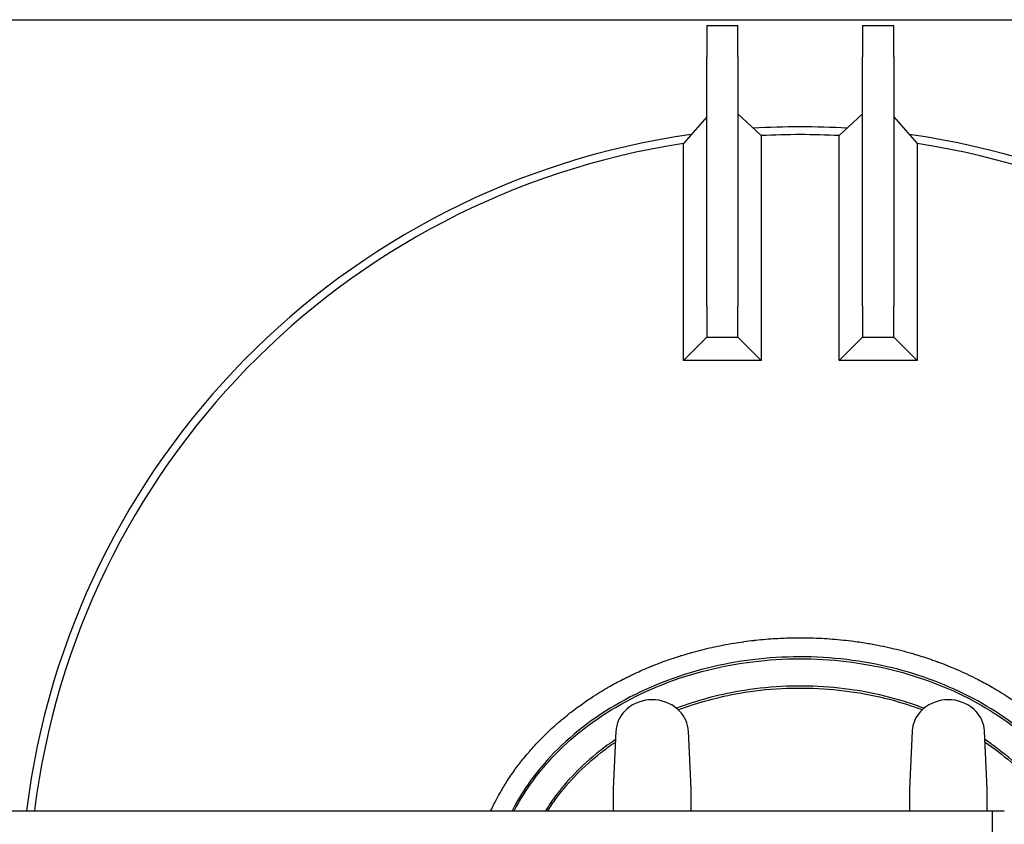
# Model space of a CAD drawing. Header units: inches. Extents: x 24 to 1128, y -69 to 748.
# Tile 547 of 656: x 949 to 981, y 312 to 338. Entities that reach past the tile are written whole.
import ezdxf

# ---------------------------------------------------------------- set-up
doc = ezdxf.new("R2010")
doc.units = ezdxf.units.IN
doc.header["$LTSCALE"] = 32
doc.header["$MEASUREMENT"] = 0
doc.layers.add('Visible (ANSI)', color=7, linetype='Continuous', lineweight=30)

msp = doc.modelspace()

# ---------------------------------------------------------------- linework, layer by layer
at = {"layer": 'Visible (ANSI)'}
for p, q in [((936.15953, 337.98367), (1012.53453, 337.98367)), ((971.03453, 337.79617), (971.03453, 336.79617)), ((971.03453, 337.79617), (972.03453, 337.79617)), ((972.03453, 336.79617), (972.03453, 337.79617)), ((976.03453, 337.79617), (976.03453, 336.79617)), ((976.03453, 337.79617), (977.03453, 337.79617)), ((977.03453, 336.79617), (977.03453, 337.79617)), ((971.03453, 328.79617), (971.03453, 336.79617)), ((972.03453, 336.79617), (972.03453, 328.79617)), ((976.03453, 328.79617), (976.03453, 336.79617)), ((977.03453, 336.79617), (977.03453, 328.79617)), ((971.03453, 334.86589), (970.28804, 334.01097)), ((972.03453, 334.96443), (972.78103, 334.26441)), ((976.03453, 334.96472), (975.28767, 334.26442)), ((977.03453, 334.86618), (977.7814, 334.01091)), ((972.78103, 334.26441), (972.78103, 327.04968)), ((975.28767, 327.0493), (975.28767, 334.26442)), ((970.28804, 327.04968), (970.28804, 334.01097)), ((971.03453, 328.79617), (971.03453, 327.79617)), ((972.03453, 327.79617), (972.03453, 328.79617)), ((976.03453, 328.79617), (976.03453, 327.79617)), ((977.03453, 327.79617), (977.03453, 328.79617)), ((971.03453, 327.79617), (970.28804, 327.04968)), ((971.03453, 327.79617), (972.03453, 327.79617)), ((972.03453, 327.79617), (972.78103, 327.04968)), ((976.03453, 327.79617), (975.28767, 327.0493)), ((976.03453, 327.79617), (977.03453, 327.79617)), ((977.03453, 327.79617), (977.7814, 327.0493)), ((972.78103, 327.04968), (970.28804, 327.04968)), ((977.7814, 327.0493), (975.28767, 327.0493)), ((968.12308, 315.15884), (968.03453, 313.30758)), ((970.53453, 313.30758), (970.44599, 315.15884)), ((977.62308, 315.15884), (977.53453, 313.30758)), ((980.03453, 313.30758), (979.94599, 315.15884)), ((968.03453, 313.30758), (968.03453, 312.60867)), ((970.53453, 312.60867), (970.53453, 313.30758)), ((977.53453, 313.30758), (977.53453, 312.60867)), ((980.03453, 312.60867), (980.03453, 313.30758)), ((902.45453, 312.60867), (980.20453, 312.60867)), ((980.20453, 310.10867), (980.20453, 312.60867)), ((980.20453, 312.60867), (980.57953, 312.60867))]:
    msp.add_line(p, q, dxfattribs=at)
for centre, radius, start, end in [((974.03453, 309.54617), 25, 86.548148, 93.452632), ((974.03453, 309.54617), 25, 86.548148, 93.452632), ((974.03453, 309.54617), 25, 98.032415, 172.963593), ((974.03453, 309.54617), 25, 98.032415, 172.963593), ((974.03453, 309.54617), 24.75, 87.097775, 92.903084), ((974.03453, 309.54617), 25, 7.036407, 81.9668), ((974.03453, 309.54617), 25, 7.036407, 81.9668), ((974.03453, 309.54617), 24.75, 98.706532, 172.892153), ((974.03453, 309.54617), 24.75, 7.107847, 81.292601), ((969.28453, 314.92117), 1.25, 49.428759, 130.571241), ((978.78453, 314.92117), 1.25, 49.428759, 130.571241), ((969.12193, 315.11107), 1, 130.571241, 172.034452), ((969.44713, 315.11107), 1, 7.965548, 49.428759), ((978.62193, 315.11107), 1, 130.571241, 172.034452), ((978.94713, 315.11107), 1, 7.965548, 49.428759)]:
    msp.add_arc(centre, radius, start, end, dxfattribs=at)
for points, knots in [([(977.7814, 334.01091), (977.7814, 334.01091), (977.7814, 333.82833), (977.7814, 333.13109), (977.7814, 332.60798), (977.7814, 330.79603), (977.7814, 329.11771), (977.7814, 327.0493)], [-35.82408886, -35.82408886, -35.82408886, -35.82408886, -27.13047331, -27.13047331, -17.86172616, -17.86172616, -0.0564507, -0.0564507, -0.0564507, -0.0564507]), ([(964.11028, 312.60867), (964.11198, 312.61233), (964.11369, 312.61599), (964.1154, 312.61965), (964.1463, 312.68577), (964.17816, 312.75152), (964.21096, 312.81681), (964.21498, 312.82482), (964.21902, 312.83282), (964.22307, 312.84082), (964.25344, 312.90077), (964.28459, 312.96033), (964.31648, 313.01945), (964.32244, 313.03051), (964.32843, 313.04155), (964.33445, 313.05257), (964.37032, 313.11833), (964.40711, 313.18353), (964.44478, 313.24816), (964.44981, 313.2568), (964.45486, 313.26542), (964.45992, 313.27403), (964.49647, 313.3362), (964.53384, 313.39785), (964.57201, 313.45894), (964.57747, 313.4677), (964.58296, 313.47644), (964.58846, 313.48518), (964.62873, 313.5491), (964.66986, 313.61242), (964.71183, 313.67512), (964.75571, 313.74068), (964.80057, 313.80566), (964.84633, 313.86999), (964.85258, 313.87877), (964.85884, 313.88754), (964.86512, 313.89629), (964.90707, 313.95476), (964.94976, 314.01268), (964.99313, 314.07), (964.9998, 314.0788), (965.00647, 314.08759), (965.01317, 314.09636), (965.05554, 314.1519), (965.09856, 314.20686), (965.14216, 314.26119), (965.19548, 314.32764), (965.24988, 314.39342), (965.30524, 314.45839), (965.31267, 314.46712), (965.32012, 314.47583), (965.32759, 314.48453), (965.3745, 314.53914), (965.42207, 314.59318), (965.47024, 314.64657), (965.478, 314.65518), (965.48579, 314.66377), (965.49359, 314.67235), (965.53465, 314.71751), (965.57613, 314.7622), (965.61797, 314.80638), (965.7011, 314.89415), (965.78624, 314.98051), (965.873, 315.06511), (965.88139, 315.0733), (965.8898, 315.08147), (965.89823, 315.08962), (965.96927, 315.15837), (966.04136, 315.22594), (966.11426, 315.29216), (966.12094, 315.29823), (966.12762, 315.30428), (966.13431, 315.31032), (966.1363, 315.31211), (966.13828, 315.31391), (966.14027, 315.3157), (966.22829, 315.39506), (966.31796, 315.47291), (966.40905, 315.54911), (966.47962, 315.60815), (966.55103, 315.66618), (966.62311, 315.7231), (966.63216, 315.73025), (966.64123, 315.73738), (966.6503, 315.7445), (966.66234, 315.75394), (966.6744, 315.76335), (966.68648, 315.77273), (966.75362, 315.82487), (966.82149, 315.8762), (966.88999, 315.92665), (966.89914, 315.93339), (966.9083, 315.94012), (966.91747, 315.94682), (967.03326, 316.03151), (967.15083, 316.11371), (967.26973, 316.19325), (967.32836, 316.23247), (967.38744, 316.27113), (967.44692, 316.30919), (967.45607, 316.31505), (967.46523, 316.32089), (967.4744, 316.32672), (967.56093, 316.38172), (967.64828, 316.43547), (967.73627, 316.4879), (967.74538, 316.49333), (967.7545, 316.49875), (967.76363, 316.50415), (967.80207, 316.5269), (967.84062, 316.54939), (967.87928, 316.57163), (968.02905, 316.65777), (968.18122, 316.74053), (968.33498, 316.81957), (968.34378, 316.82409), (968.35258, 316.82861), (968.36139, 316.8331), (968.41129, 316.85859), (968.46134, 316.88368), (968.51153, 316.90837), (968.55541, 316.92996), (968.59945, 316.95127), (968.64364, 316.97231), (968.65215, 316.97636), (968.66067, 316.9804), (968.6692, 316.98444), (968.83214, 317.0615), (968.99705, 317.13475), (969.16315, 317.20398), (969.19754, 317.21832), (969.232, 317.23249), (969.26654, 317.2465), (969.27444, 317.2497), (969.28234, 317.2529), (969.29025, 317.25609), (969.29416, 317.25766), (969.29807, 317.25924), (969.30198, 317.26081), (969.3941, 317.29783), (969.48672, 317.3337), (969.57974, 317.36839), (969.58728, 317.3712), (969.59483, 317.37401), (969.60237, 317.37681), (969.60889, 317.37922), (969.6154, 317.38163), (969.62192, 317.38403), (969.69135, 317.40963), (969.761, 317.43458), (969.83083, 317.45886), (969.95942, 317.50359), (970.08888, 317.54618), (970.21893, 317.58657), (970.22563, 317.58865), (970.23233, 317.59072), (970.23903, 317.59279), (970.32954, 317.62073), (970.42034, 317.64761), (970.51134, 317.67342), (970.52232, 317.67653), (970.5333, 317.67963), (970.54428, 317.68271), (970.55049, 317.68445), (970.5567, 317.68619), (970.56292, 317.68793), (970.7747, 317.747), (970.9884, 317.80054), (971.20284, 317.84836), (971.20351, 317.84851), (971.20418, 317.84866), (971.20485, 317.84881), (971.21, 317.84996), (971.21516, 317.85111), (971.22032, 317.85225), (971.32635, 317.87574), (971.43275, 317.89788), (971.53942, 317.91866), (971.54401, 317.91956), (971.5486, 317.92045), (971.5532, 317.92134), (971.66963, 317.94389), (971.78637, 317.96482), (971.90327, 317.98412), (972.00711, 318.00126), (972.11121, 318.01714), (972.21549, 318.03175), (972.21888, 318.03223), (972.22228, 318.0327), (972.22567, 318.03317), (972.33572, 318.0485), (972.44597, 318.06242), (972.55634, 318.07491), (972.55912, 318.07523), (972.56191, 318.07554), (972.56469, 318.07586), (972.57988, 318.07757), (972.59507, 318.07925), (972.61026, 318.08091), (972.82163, 318.10395), (973.03358, 318.12184), (973.24584, 318.13457), (973.24733, 318.13466), (973.24882, 318.13475), (973.25031, 318.13484), (973.27402, 318.13626), (973.29774, 318.13761), (973.32147, 318.13889), (973.41207, 318.14381), (973.50291, 318.14779), (973.59385, 318.15083), (973.59478, 318.15086), (973.59572, 318.15089), (973.59665, 318.15092), (973.74253, 318.15577), (973.88866, 318.1582), (974.03453, 318.1582)], [0.765425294, 0.765425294, 0.765425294, 0.765425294, 0.765623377, 0.765623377, 0.765623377, 0.769204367, 0.769204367, 0.769204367, 0.769643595, 0.769643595, 0.769643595, 0.77293717, 0.77293717, 0.77293717, 0.77355333, 0.77355333, 0.77355333, 0.777229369, 0.777229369, 0.777229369, 0.777720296, 0.777720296, 0.777720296, 0.781264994, 0.781264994, 0.781264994, 0.781773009, 0.781773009, 0.781773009, 0.785491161, 0.785491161, 0.785491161, 0.789379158, 0.789379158, 0.789379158, 0.789909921, 0.789909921, 0.789909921, 0.793454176, 0.793454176, 0.793454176, 0.793998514, 0.793998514, 0.793998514, 0.797444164, 0.797444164, 0.797444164, 0.801657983, 0.801657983, 0.801657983, 0.802223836, 0.802223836, 0.802223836, 0.805777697, 0.805777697, 0.805777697, 0.806350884, 0.806350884, 0.806350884, 0.809369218, 0.809369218, 0.809369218, 0.815365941, 0.815365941, 0.815365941, 0.81594612, 0.81594612, 0.81594612, 0.820838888, 0.820838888, 0.820838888, 0.821286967, 0.821286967, 0.821286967, 0.82141991, 0.82141991, 0.82141991, 0.8273107, 0.8273107, 0.8273107, 0.831874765, 0.831874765, 0.831874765, 0.832448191, 0.832448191, 0.832448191, 0.833208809, 0.833208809, 0.833208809, 0.83743787, 0.83743787, 0.83743787, 0.838002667, 0.838002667, 0.838002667, 0.845134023, 0.845134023, 0.845134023, 0.848650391, 0.848650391, 0.848650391, 0.849191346, 0.849191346, 0.849191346, 0.854296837, 0.854296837, 0.854296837, 0.854825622, 0.854825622, 0.854825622, 0.857052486, 0.857052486, 0.857052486, 0.865679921, 0.865679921, 0.865679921, 0.866173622, 0.866173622, 0.866173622, 0.868970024, 0.868970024, 0.868970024, 0.871414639, 0.871414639, 0.871414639, 0.871885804, 0.871885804, 0.871885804, 0.88088877, 0.88088877, 0.88088877, 0.882752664, 0.882752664, 0.882752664, 0.88317916, 0.88317916, 0.88317916, 0.883389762, 0.883389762, 0.883389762, 0.888354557, 0.888354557, 0.888354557, 0.888757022, 0.888757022, 0.888757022, 0.889104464, 0.889104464, 0.889104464, 0.892805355, 0.892805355, 0.892805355, 0.899621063, 0.899621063, 0.899621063, 0.899972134, 0.899972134, 0.899972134, 0.904713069, 0.904713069, 0.904713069, 0.905284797, 0.905284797, 0.905284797, 0.905608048, 0.905608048, 0.905608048, 0.916624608, 0.916624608, 0.916624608, 0.91665893, 0.91665893, 0.91665893, 0.91692393, 0.91692393, 0.91692393, 0.922368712, 0.922368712, 0.922368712, 0.922603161, 0.922603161, 0.922603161, 0.92854523, 0.92854523, 0.92854523, 0.933823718, 0.933823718, 0.933823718, 0.933995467, 0.933995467, 0.933995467, 0.939565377, 0.939565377, 0.939565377, 0.939705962, 0.939705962, 0.939705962, 0.940472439, 0.940472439, 0.940472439, 0.951135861, 0.951135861, 0.951135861, 0.951210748, 0.951210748, 0.951210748, 0.952402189, 0.952402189, 0.952402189, 0.956952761, 0.956952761, 0.956952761, 0.956999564, 0.956999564, 0.956999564, 0.964299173, 0.964299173, 0.964299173, 0.964299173]), ([(974.03453, 318.1582), (974.03489, 318.1582), (974.03525, 318.1582), (974.0356, 318.1582), (974.12063, 318.15819), (974.20565, 318.15736), (974.29063, 318.15571), (974.4061, 318.15347), (974.52152, 318.14971), (974.63683, 318.14443), (974.63759, 318.1444), (974.63835, 318.14436), (974.63911, 318.14433), (974.86863, 318.13378), (975.09783, 318.11723), (975.32657, 318.09465), (975.32889, 318.09442), (975.33121, 318.09419), (975.33353, 318.09396), (975.44578, 318.08281), (975.55791, 318.07021), (975.66986, 318.05615), (975.6729, 318.05577), (975.67595, 318.05539), (975.67899, 318.055), (975.8412, 318.03452), (976.00304, 318.01097), (976.16436, 317.98436)], [0.9642991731, 0.9642991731, 0.9642991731, 0.9642991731, 0.9643170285, 0.9643170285, 0.9643170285, 0.9685719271, 0.9685719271, 0.9685719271, 0.9743532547, 0.9743532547, 0.9743532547, 0.9743912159, 0.9743912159, 0.9743912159, 0.9858988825, 0.9858988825, 0.9858988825, 0.9860155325, 0.9860155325, 0.9860155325, 0.9916630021, 0.9916630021, 0.9916630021, 0.9918165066, 0.9918165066, 0.9918165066, 1, 1, 1, 1]), ([(976.16436, 317.98436), (976.22689, 317.97404), (976.28937, 317.96326), (976.35176, 317.95202), (976.35607, 317.95124), (976.36037, 317.95046), (976.36468, 317.94968), (976.47326, 317.93), (976.58161, 317.90892), (976.68968, 317.88642), (976.69453, 317.88541), (976.69938, 317.8844), (976.70423, 317.88338), (976.92984, 317.83615), (977.15422, 317.78277), (977.37688, 317.72324), (977.38276, 317.72166), (977.38865, 317.72009), (977.39453, 317.7185), (977.50512, 317.68876), (977.61528, 317.6575), (977.72494, 317.62472), (977.73136, 317.6228), (977.73778, 317.62087), (977.74419, 317.61895), (977.9104, 317.56897), (978.07547, 317.51549), (978.2392, 317.45853), (978.2956, 317.43891), (978.3519, 317.41885), (978.40808, 317.39836), (978.41561, 317.39561), (978.42313, 317.39286), (978.43065, 317.3901), (978.43615, 317.38808), (978.44165, 317.38606), (978.44714, 317.38403), (978.54612, 317.34755), (978.64472, 317.3097), (978.74287, 317.27051), (978.75081, 317.26734), (978.75875, 317.26416), (978.76668, 317.26097), (978.97917, 317.17559), (979.18952, 317.08385), (979.39696, 316.98581), (979.40542, 316.98181), (979.41388, 316.9778), (979.42233, 316.97378), (979.52066, 316.92701), (979.61833, 316.87883), (979.71522, 316.82925), (979.72388, 316.82482), (979.73254, 316.82037), (979.74118, 316.81592), (979.89287, 316.73781), (980.04265, 316.65627), (980.19017, 316.57141), (980.23741, 316.54423), (980.28449, 316.51667), (980.33141, 316.48873), (980.34061, 316.48325), (980.3498, 316.47776), (980.35898, 316.47225), (980.4498, 316.41779), (980.53996, 316.36189), (980.62935, 316.30458), (980.63863, 316.29863), (980.6479, 316.29266), (980.65716, 316.28668), (980.85003, 316.16217), (981.03927, 316.03102), (981.22386, 315.89348), (981.23285, 315.88678), (981.24184, 315.88006), (981.25081, 315.87333), (981.34094, 315.80569), (981.42995, 315.73653), (981.51772, 315.66588), (981.52655, 315.65877), (981.53537, 315.65165), (981.54418, 315.64451), (981.58316, 315.6129), (981.6219, 315.581), (981.66038, 315.54881), (981.75309, 315.47124), (981.84431, 315.39199), (981.93389, 315.3111), (981.98093, 315.26863), (982.02765, 315.22559), (982.07399, 315.18201), (982.08256, 315.17395), (982.09112, 315.16587), (982.09966, 315.15778), (982.17985, 315.0818), (982.25885, 315.00425), (982.3365, 314.92519), (982.34462, 314.91692), (982.35273, 314.90863), (982.36083, 314.90033), (982.52252, 314.73444), (982.67827, 314.56197), (982.82685, 314.38359), (982.83378, 314.37527), (982.84069, 314.36693), (982.84759, 314.35859), (982.91776, 314.2737), (982.9863, 314.18748), (983.05311, 314.10002), (983.0595, 314.09166), (983.06587, 314.08328), (983.07223, 314.07489), (983.17078, 313.94487), (983.26548, 313.81213), (983.356, 313.67697), (983.39278, 313.62205), (983.42898, 313.56657), (983.46455, 313.51056), (983.47026, 313.50157), (983.47596, 313.49257), (983.48163, 313.48355), (983.53942, 313.39176), (983.59554, 313.29855), (983.64985, 313.20398), (983.65508, 313.19488), (983.66028, 313.18578), (983.66547, 313.17666), (983.69506, 313.12466), (983.72411, 313.07225), (983.75259, 313.01946), (983.82523, 312.88477), (983.89416, 312.74755), (983.95879, 312.60868)], [0, 0, 0, 0, 0.003172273, 0.003172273, 0.003172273, 0.003391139, 0.003391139, 0.003391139, 0.008912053, 0.008912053, 0.008912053, 0.009159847, 0.009159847, 0.009159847, 0.020688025, 0.020688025, 0.020688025, 0.020992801, 0.020992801, 0.020992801, 0.026720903, 0.026720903, 0.026720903, 0.02705607, 0.02705607, 0.02705607, 0.035741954, 0.035741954, 0.035741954, 0.038733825, 0.038733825, 0.038733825, 0.039134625, 0.039134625, 0.039134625, 0.039427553, 0.039427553, 0.039427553, 0.044703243, 0.044703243, 0.044703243, 0.045129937, 0.045129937, 0.045129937, 0.056559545, 0.056559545, 0.056559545, 0.057025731, 0.057025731, 0.057025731, 0.062450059, 0.062450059, 0.062450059, 0.062934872, 0.062934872, 0.062934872, 0.071438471, 0.071438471, 0.071438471, 0.074161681, 0.074161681, 0.074161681, 0.074695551, 0.074695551, 0.074695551, 0.079974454, 0.079974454, 0.079974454, 0.080522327, 0.080522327, 0.080522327, 0.091931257, 0.091931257, 0.091931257, 0.092487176, 0.092487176, 0.092487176, 0.098072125, 0.098072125, 0.098072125, 0.098634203, 0.098634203, 0.098634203, 0.101122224, 0.101122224, 0.101122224, 0.107117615, 0.107117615, 0.107117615, 0.110266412, 0.110266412, 0.110266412, 0.110848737, 0.110848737, 0.110848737, 0.11631456, 0.11631456, 0.11631456, 0.116886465, 0.116886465, 0.116886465, 0.128309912, 0.128309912, 0.128309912, 0.128842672, 0.128842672, 0.128842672, 0.134262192, 0.134262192, 0.134262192, 0.134780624, 0.134780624, 0.134780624, 0.142815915, 0.142815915, 0.142815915, 0.146081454, 0.146081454, 0.146081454, 0.146605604, 0.146605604, 0.146605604, 0.151940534, 0.151940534, 0.151940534, 0.15245353, 0.15245353, 0.15245353, 0.155378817, 0.155378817, 0.155378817, 0.162840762, 0.162840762, 0.162840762, 0.162840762]), ([(983.27726, 312.6086), (983.18936, 312.77925), (983.09428, 312.94709), (982.60979, 313.72905), (982.1305, 314.30086), (980.94806, 315.38501), (980.22464, 315.88143), (978.62405, 316.69974), (977.74377, 317.01745), (975.84948, 317.45592), (974.83055, 317.56201), (972.8153, 317.52677), (971.81906, 317.38941), (969.88043, 316.87429), (968.94177, 316.48742), (967.26475, 315.5004), (966.52344, 314.90364), (965.46519, 313.72481), (965.08786, 313.18259), (964.79182, 312.60853)], [-2.76036849, -2.76036849, -2.76036849, -2.76036849, -2.69253339, -2.69253339, -2.43809371, -2.43809371, -2.15230182, -2.15230182, -1.86005026, -1.86005026, -1.54831825, -1.54831825, -1.24159364, -1.24159364, -0.92300776, -0.92300776, -0.60953006, -0.60953006, -0.38122413, -0.38122413, -0.38122413, -0.38122413]), ([(964.86222, 312.60853), (965.15343, 313.16702), (965.5225, 313.69508), (966.56533, 314.85674), (967.30157, 315.44955), (968.96827, 316.4305), (969.90169, 316.81527), (971.8301, 317.32767), (972.82136, 317.46437), (974.82659, 317.49943), (975.84047, 317.39385), (977.72491, 316.95766), (978.60038, 316.64164), (980.19151, 315.82817), (980.91026, 315.33488), (982.08432, 314.25841), (982.55986, 313.69097), (983.03459, 312.92476), (983.1239, 312.76792), (983.20687, 312.60861)], [0.38505539, 0.38505539, 0.38505539, 0.38505539, 0.60953006, 0.60953006, 0.92300776, 0.92300776, 1.24159364, 1.24159364, 1.54831825, 1.54831825, 1.86005026, 1.86005026, 2.15230182, 2.15230182, 2.43809371, 2.43809371, 2.69253339, 2.69253339, 2.7565373, 2.7565373, 2.7565373, 2.7565373]), ([(978.00217, 315.89602), (977.79927, 315.97304), (977.5927, 316.04415), (976.55265, 316.36631), (975.67341, 316.52706), (973.88154, 316.64275), (972.96886, 316.59503), (971.38803, 316.32381), (970.70901, 316.13957), (970.06686, 315.89607)], [1.116988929, 1.116988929, 1.116988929, 1.116988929, 1.191791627, 1.191791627, 1.487974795, 1.487974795, 1.7879037, 1.7879037, 2.024603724, 2.024603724, 2.024603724, 2.024603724]), ([(970.12116, 315.84975), (970.74995, 316.08579), (971.41407, 316.26487), (972.97454, 316.53259), (973.88237, 316.58007), (975.66458, 316.465), (976.539, 316.3051), (977.56192, 315.98825), (977.75653, 315.92162), (977.94787, 315.84972)], [-2.020635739, -2.020635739, -2.020635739, -2.020635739, -1.7879037, -1.7879037, -1.487974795, -1.487974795, -1.191791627, -1.191791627, -1.120956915, -1.120956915, -1.120956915, -1.120956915]), ([(968.11034, 314.89116), (967.93238, 314.77142), (967.76037, 314.64628), (967.03637, 314.07656), (966.55216, 313.57934), (966.05566, 312.8997), (965.95861, 312.7554), (965.86806, 312.60864)], [2.284149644, 2.284149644, 2.284149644, 2.284149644, 2.362030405, 2.362030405, 2.624886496, 2.624886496, 2.693985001, 2.693985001, 2.693985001, 2.693985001]), ([(982.20092, 312.6086), (982.00975, 312.91831), (981.78973, 313.21708), (981.0962, 314.01675), (980.56185, 314.48516), (979.95877, 314.89121)], [0.447607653, 0.447607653, 0.447607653, 0.447607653, 0.593438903, 0.593438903, 0.85744301, 0.85744301, 0.85744301, 0.85744301]), ([(965.94164, 312.60865), (966.02546, 312.74271), (966.11478, 312.87469), (966.59904, 313.53756), (967.0792, 314.03073), (967.78578, 314.58675), (967.94362, 314.70224), (968.1066, 314.81316)], [-2.688776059, -2.688776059, -2.688776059, -2.688776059, -2.624886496, -2.624886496, -2.362030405, -2.362030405, -2.289839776, -2.289839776, -2.289839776, -2.289839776]), ([(979.96249, 314.8132), (980.54549, 314.41613), (981.06238, 313.96036), (981.74564, 313.17253), (981.96773, 312.86982), (982.15989, 312.55602)], [-0.851752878, -0.851752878, -0.851752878, -0.851752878, -0.593438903, -0.593438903, -0.444478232, -0.444478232, -0.444478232, -0.444478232])]:
    msp.add_open_spline(points, degree=3, knots=knots, dxfattribs=at)
for points in [[(968.13158, 315.24965), (968.12737, 315.21951), (968.12453, 315.18921), (968.12308, 315.15884)], [(970.44599, 315.15884), (970.44454, 315.18916), (970.44171, 315.21946), (970.43748, 315.24965)], [(977.63158, 315.24965), (977.62737, 315.21951), (977.62453, 315.18921), (977.62308, 315.15884)], [(979.94599, 315.15884), (979.94454, 315.18916), (979.94171, 315.21946), (979.93748, 315.24965)]]:
    msp.add_open_spline(points, degree=3, dxfattribs=at)

doc.saveas('drawing.dxf')
